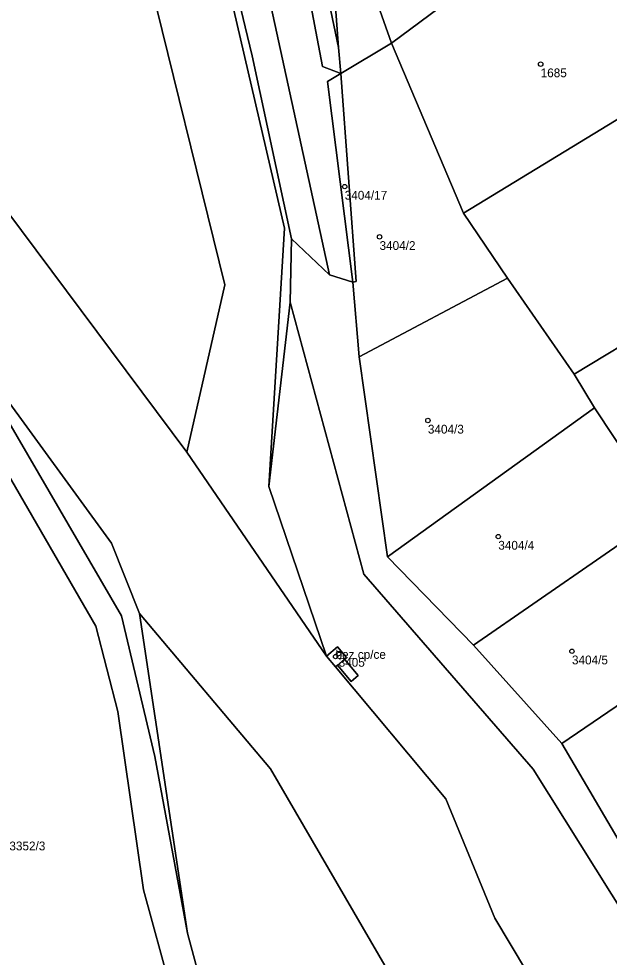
# Model space of a CAD drawing. Extents: x -878211 to -870363, y -1058464 to -1052522.
# Drawn here: x -875408.6 to -875341.4, y -1055610.5 to -1055503.8 of the extents above; entities that cross this region are included whole.
import ezdxf

# ---------------------------------------------------------------- set-up
doc = ezdxf.new("R2010")
doc.units = 0
for name, color, linetype in [('Vrstva 50', 7, 'Continuous'), ('Vrstva 51', 7, 'Continuous'), ('Vrstva 52', 7, 'Continuous')]:
    doc.layers.add(name, color=color, linetype=linetype)

msp = doc.modelspace()

# ---------------------------------------------------------------- linework, layer by layer
at = {"layer": 'Vrstva 50'}
for centre in [(-875349.25, -1055508.98994), (-875371.54, -1055522.90994), (-875367.58, -1055528.62994), (-875362.08, -1055549.50994), (-875354.07, -1055562.70994), (-875372.58, -1055576.35994), (-875372.23, -1055576.01994), (-875345.69, -1055575.74994)]:
    msp.add_circle(centre, 0.25, dxfattribs=at)
at = {"layer": 'Vrstva 51'}
for points in [[(-875411.52, -1055430.16), (-875406.28, -1055456.54), (-875406.63, -1055467.91), (-875399.44, -1055480), (-875395.27, -1055487.68), (-875394.25, -1055497.27), (-875385.17, -1055534.08), (-875389.5, -1055553.1), (-875373.61, -1055576.29), (-875380.17, -1055557.01), (-875378.41, -1055527.64), (-875390.05, -1055477.55), (-875398.11, -1055466.93), (-875399.81, -1055461.11), (-875401.03, -1055445.25), (-875405.49, -1055409.41), (-875405.79, -1055397.38), (-875407.04, -1055392.78), (-875407.33, -1055392.16), (-875407.58, -1055389.71), (-875407.99, -1055386.12), (-875408.13, -1055379.03), (-875408.37, -1055377.01), (-875411.13, -1055377.1)], [(-875345.53, -1055621.06), (-875354.46, -1055606.09), (-875360.02, -1055592.53), (-875372.6, -1055577.52), (-875373.61, -1055576.29), (-875389.5, -1055553.1), (-875411.8, -1055523.3)], [(-875331.17, -1055612.92), (-875338.8, -1055599.93), (-875346.84, -1055586.24), (-875356.88, -1055575.05), (-875366.69, -1055565), (-875369.9, -1055542.28), (-875370.61, -1055533.79), (-875373.28, -1055532.96), (-875377.58, -1055528.84), (-875377.76, -1055536.06), (-875369.38, -1055567), (-875350.09, -1055589.14), (-875326.93, -1055626.11)], [(-875326.93, -1055626.11), (-875350.09, -1055589.14), (-875369.38, -1055567), (-875377.76, -1055536.06), (-875380.17, -1055557.01), (-875373.61, -1055576.29), (-875372.35, -1055575.23), (-875371.32, -1055576.45), (-875371.55, -1055576.64), (-875370.01, -1055578.49), (-875370.82, -1055579.17), (-875372.37, -1055577.33), (-875372.6, -1055577.52), (-875360.02, -1055592.53), (-875354.46, -1055606.09), (-875345.53, -1055621.06)], [(-875410.89, -1055545.9), (-875398.08, -1055563.47), (-875394.87, -1055571.44), (-875379.98, -1055589.11), (-875360.08, -1055623.35)], [(-875385.4, -1055622.75), (-875389.42, -1055607.79), (-875393.13, -1055587.71), (-875396.93, -1055571.74), (-875410.01, -1055549.25)], [(-875412.41, -1055551.27), (-875399.85, -1055572.9), (-875397.36, -1055582.61), (-875394.45, -1055602.86), (-875388.3, -1055625.31)], [(-875412.08, -1055625.28), (-875380.85, -1055719.64), (-875390.8, -1055736.59), (-875385.64, -1055743.48), (-875373.2, -1055759.08), (-875364.18, -1055699.53), (-875354.08, -1055714.01), (-875366.16, -1055690.46), (-875371.17, -1055674.6), (-875388.3, -1055625.31), (-875394.45, -1055602.86), (-875397.36, -1055582.61), (-875399.85, -1055572.9), (-875412.41, -1055551.27)]]:
    msp.add_lwpolyline(points, dxfattribs=at)
for points in [[(-875393.78, -1055433.43), (-875388.52, -1055423.74), (-875386.66, -1055422.68), (-875381.62, -1055411.83), (-875380.59, -1055415.11), (-875384.07, -1055421.2), (-875373.79, -1055415.33), (-875375.2, -1055410.4), (-875379.01, -1055400.55), (-875384.09, -1055383.05), (-875407.04, -1055392.78), (-875405.79, -1055397.38), (-875405.49, -1055409.41), (-875401.03, -1055445.25), (-875399.81, -1055461.11), (-875398.11, -1055466.93), (-875390.05, -1055477.55), (-875378.41, -1055527.64), (-875380.17, -1055557.01), (-875377.76, -1055536.06), (-875377.58, -1055528.84), (-875382.08, -1055508.06), (-875389.6, -1055476.75), (-875396.05, -1055446.39)], [(-875483.9, -1055406.41), (-875495.8, -1055411.56), (-875475.73, -1055412.89), (-875469.54, -1055415.16), (-875464.89, -1055420.46), (-875455.07, -1055438.75), (-875451.39, -1055452.99), (-875450.92, -1055476.37), (-875448.44, -1055490.55), (-875433.83, -1055516.24), (-875410.01, -1055549.25), (-875396.93, -1055571.74), (-875393.13, -1055587.71), (-875389.42, -1055607.79), (-875394.87, -1055571.44), (-875398.08, -1055563.47), (-875410.89, -1055545.9), (-875438.06, -1055507.26), (-875446.1, -1055493.66), (-875448.07, -1055470.05), (-875453.09, -1055441.03), (-875464.88, -1055414.65), (-875469.23, -1055400.05)], [(-875371.21, -1055419.38), (-875373.79, -1055415.33), (-875384.07, -1055421.2), (-875386.66, -1055422.68), (-875388.52, -1055423.74), (-875393.78, -1055433.43), (-875396.05, -1055446.39), (-875389.6, -1055476.75), (-875382.08, -1055508.06), (-875377.58, -1055528.84), (-875373.28, -1055532.96), (-875385.7, -1055475.87), (-875392.89, -1055446.33), (-875390.81, -1055434.46), (-875387.03, -1055427.5), (-875379.64, -1055425.7)], [(-875411.41, -1055418.33), (-875446.56, -1055422.07), (-875440.71, -1055435.39), (-875435.04, -1055470.79), (-875431.46, -1055496.06), (-875411.8, -1055523.3), (-875389.5, -1055553.1), (-875385.17, -1055534.08), (-875394.25, -1055497.27), (-875395.27, -1055487.68), (-875399.44, -1055480), (-875406.63, -1055467.91), (-875406.28, -1055456.54), (-875411.52, -1055430.16)], [(-875387.03, -1055427.5), (-875390.81, -1055434.46), (-875390.99, -1055442.88), (-875389.77, -1055453.45), (-875377.62, -1055490.49), (-875374.08, -1055509.25), (-875372, -1055510.07), (-875372.23, -1055507.1), (-875375.76, -1055490.19), (-875383.26, -1055465.15), (-875387.93, -1055452.32), (-875389.37, -1055439.38)], [(-875392.89, -1055446.33), (-875385.7, -1055475.87), (-875373.28, -1055532.96), (-875370.61, -1055533.79), (-875373.51, -1055510.98), (-875372, -1055510.07), (-875374.08, -1055509.25), (-875377.62, -1055490.49), (-875389.77, -1055453.45), (-875390.99, -1055442.88), (-875390.81, -1055434.46)], [(-875356.9, -1055468.9), (-875373.87, -1055484.94), (-875366.21, -1055506.59), (-875324.46, -1055475.65), (-875332.46, -1055465.45), (-875342.38, -1055454.84)], [(-875372.23, -1055507.1), (-875373.87, -1055484.94), (-875375.56, -1055485.42), (-875383.26, -1055465.15), (-875375.76, -1055490.19)], [(-875366.21, -1055506.59), (-875358.03, -1055525.92), (-875329.2, -1055508.39), (-875309.75, -1055496.73), (-875321.94, -1055479.15), (-875324.46, -1055475.65)], [(-875372.23, -1055507.1), (-875372, -1055510.07), (-875366.21, -1055506.59), (-875373.87, -1055484.94)], [(-875322.46, -1055530.43), (-875318.75, -1055528.17), (-875313.74, -1055525.12), (-875298.32, -1055515.51), (-875307.03, -1055501.23), (-875317.71, -1055508.41), (-875313.24, -1055514.56), (-875313.89, -1055515.04), (-875312.9, -1055516.39), (-875318.99, -1055520.79), (-875320, -1055519.46), (-875320.64, -1055519.92), (-875325.6, -1055523.55), (-875328.89, -1055519.04), (-875324.01, -1055515.46), (-875326.13, -1055512.51), (-875329.2, -1055508.39), (-875358.03, -1055525.92), (-875353.03, -1055533.32), (-875345.43, -1055544.23), (-875326.86, -1055533.04)], [(-875369.9, -1055542.28), (-875353.03, -1055533.32), (-875358.03, -1055525.92), (-875366.21, -1055506.59), (-875372, -1055510.07), (-875370.24, -1055533.7), (-875370.61, -1055533.79)], [(-875372, -1055510.07), (-875373.51, -1055510.98), (-875370.61, -1055533.79), (-875370.24, -1055533.7)], [(-875315.93, -1055531.14), (-875316.25, -1055530.69), (-875316.93, -1055531.11), (-875320.63, -1055533.34), (-875322.46, -1055530.43), (-875326.86, -1055533.04), (-875345.43, -1055544.23), (-875343.12, -1055548.06), (-875338.71, -1055554.72), (-875319.63, -1055542.91), (-875313.57, -1055538.64), (-875311.55, -1055537.22)], [(-875343.12, -1055548.06), (-875345.43, -1055544.23), (-875353.03, -1055533.32), (-875369.9, -1055542.28), (-875366.69, -1055565)], [(-875335.18, -1055560.04), (-875338.71, -1055554.72), (-875343.12, -1055548.06), (-875366.69, -1055565), (-875356.88, -1055575.05)], [(-875331.9, -1055565.03), (-875335.18, -1055560.04), (-875356.88, -1055575.05), (-875346.84, -1055586.24), (-875326.64, -1055572.48)], [(-875389.42, -1055607.79), (-875385.4, -1055622.75), (-875368.2, -1055673.6), (-875363.44, -1055689.12), (-875352.29, -1055710.48), (-875362.44, -1055688.65), (-875364.72, -1055674.85), (-875360.08, -1055623.35), (-875379.98, -1055589.11), (-875394.87, -1055571.44)], [(-875317.45, -1055585.45), (-875326.64, -1055572.48), (-875346.84, -1055586.24), (-875338.8, -1055599.93)], [(-875373.61, -1055576.29), (-875372.6, -1055577.52), (-875372.37, -1055577.33), (-875370.82, -1055579.17), (-875370.01, -1055578.49), (-875371.55, -1055576.64), (-875371.32, -1055576.45), (-875372.35, -1055575.23)]]:
    msp.add_lwpolyline(points, close=True, dxfattribs=at)
at = {"layer": 'Vrstva 52'}
msp.add_lwpolyline([(-875373.61, -1055576.29), (-875372.6, -1055577.52), (-875372.37, -1055577.33), (-875371.55, -1055576.64), (-875371.32, -1055576.45), (-875372.35, -1055575.23)], close=True, dxfattribs=at)

# ---------------------------------------------------------------- texts
at = {"layer": 'Vrstva 50'}
for s, p in [('1685', (-875349.25, -1055510.479)), ('3404/17', (-875371.54, -1055524.399)), ('3404/2', (-875367.58, -1055530.119)), ('3404/3', (-875362.08, -1055550.999)), ('3404/4', (-875354.07, -1055564.199)), ('bez cp/ce', (-875372.58, -1055576.61)), ('3404/5', (-875345.69, -1055577.239)), ('3405', (-875372.23, -1055577.509)), ('3352/3', (-875409.69, -1055598.389))]:
    msp.add_text(s, height=0.999996, dxfattribs=at).set_placement(p)

doc.saveas('drawing.dxf')
